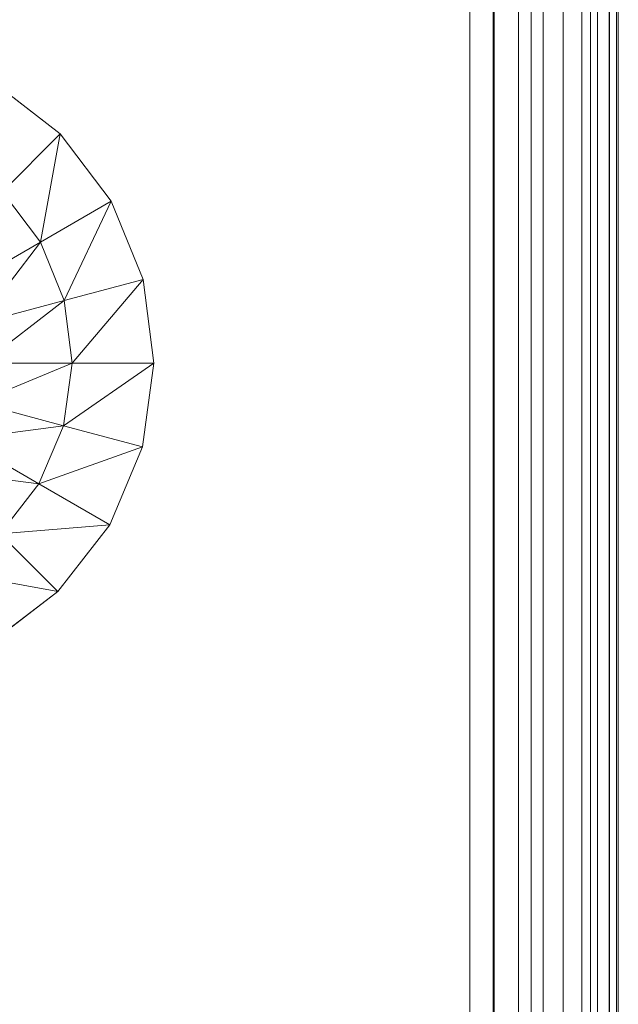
# Model space of a CAD drawing. Header units: inches. Extents: x 813 to 1305, y 19 to 194.
# Tile 645 of 656: x 1228.1 to 1230.65, y 138.59 to 142.78. Entities that reach past the tile are written whole.
import ezdxf

# ---------------------------------------------------------------- set-up
doc = ezdxf.new("R2010")
doc.units = ezdxf.units.IN
doc.header["$MEASUREMENT"] = 0
for name, color, linetype, true_color in [('CET color Grey80', 7, 'Continuous', 0xcbcdcc), ('CET color Grey98', 7, 'Continuous', 0xfafafa), ('CET color NavajoWhite4', 7, 'Continuous', 0x81775f)]:
    doc.layers.add(name, color=color, linetype=linetype, true_color=true_color)
doc.layers.add('CET Default', color=7, linetype='Continuous')

# ---------------------------------------------------------------- blocks, each defined once
blk = doc.blocks.new('*C253')
at = {"layer": 'CET color Grey80', "linetype": 'Continuous', "lineweight": 0}
for points, invisible_edges in [([(49.0169, 27.6647, 0.1937), (49.0169, 27.6647, 0.3159), (49.3735, 27.71, 0.3159), (49.0169, 27.6647, 0.1937)], 4), ([(49.0169, 27.6647, 0.1937), (49.3735, 27.71, 0.3159), (49.3735, 27.71, 0.1937), (49.0169, 27.6647, 0.1937)], 9), ([(49.3735, 27.71, 0.1937), (49.3735, 27.71, 0.3159), (49.7297, 27.6615, 0.3159), (49.3735, 27.71, 0.1937)], 4), ([(49.3735, 27.71, 0.1937), (49.7297, 27.6615, 0.3159), (49.7297, 27.6615, 0.1937), (49.3735, 27.71, 0.1937)], 9), ([(48.6842, 27.5287, 0.1937), (48.6842, 27.5287, 0.3159), (49.0169, 27.6647, 0.3159), (48.6842, 27.5287, 0.1937)], 4), ([(48.6842, 27.5287, 0.1937), (49.0169, 27.6647, 0.3159), (49.0169, 27.6647, 0.1937), (48.6842, 27.5287, 0.1937)], 9), ([(49.7297, 27.6615, 0.1937), (49.7297, 27.6615, 0.3159), (50.0612, 27.5224, 0.3159), (49.7297, 27.6615, 0.1937)], 4), ([(49.7297, 27.6615, 0.1937), (50.0612, 27.5224, 0.3159), (50.0612, 27.5224, 0.1937), (49.7297, 27.6615, 0.1937)], 9), ([(48.398, 27.3111, 0.1937), (48.398, 27.3111, 0.3159), (48.6842, 27.5287, 0.3159), (48.398, 27.3111, 0.1937)], 4), ([(48.398, 27.3111, 0.1937), (48.6842, 27.5287, 0.3159), (48.6842, 27.5287, 0.1937), (48.398, 27.3111, 0.1937)], 9), ([(50.0612, 27.5224, 0.1937), (50.0612, 27.5224, 0.3159), (50.3454, 27.3023, 0.3159), (50.0612, 27.5224, 0.1937)], 4), ([(50.0612, 27.5224, 0.1937), (50.3454, 27.3023, 0.3159), (50.3454, 27.3023, 0.1937), (50.0612, 27.5224, 0.1937)], 9), ([(48.1779, 27.0269, 0.1937), (48.1779, 27.0269, 0.3159), (48.398, 27.3111, 0.3159), (48.1779, 27.0269, 0.1937)], 4), ([(48.1779, 27.0269, 0.1937), (48.398, 27.3111, 0.3159), (48.398, 27.3111, 0.1937), (48.1779, 27.0269, 0.1937)], 9), ([(50.3454, 27.3023, 0.1937), (50.3454, 27.3023, 0.3159), (50.5629, 27.0161, 0.3159), (50.3454, 27.3023, 0.1937)], 4), ([(50.3454, 27.3023, 0.1937), (50.5629, 27.0161, 0.3159), (50.5629, 27.0161, 0.1937), (50.3454, 27.3023, 0.1937)], 9)]:
    blk.add_3dface(points, dxfattribs=dict(at, invisible_edges=invisible_edges))
for points in [[(49.0169, 27.6647, 0.3159), (49.3735, 27.3625, 0.515), (49.3735, 27.71, 0.3159), (49.0169, 27.6647, 0.3159)], [(49.3735, 27.71, 0.3159), (49.3735, 27.3625, 0.515), (49.6398, 27.3258, 0.515), (49.3735, 27.71, 0.3159)], [(49.3735, 27.71, 0.3159), (49.6398, 27.3258, 0.515), (49.7297, 27.6615, 0.3159), (49.3735, 27.71, 0.3159)], [(48.6842, 27.5287, 0.3159), (49.1069, 27.329, 0.515), (49.0169, 27.6647, 0.3159), (48.6842, 27.5287, 0.3159)], [(49.0169, 27.6647, 0.3159), (49.1069, 27.329, 0.515), (49.3735, 27.3625, 0.515), (49.0169, 27.6647, 0.3159)], [(49.7297, 27.6615, 0.3159), (49.6398, 27.3258, 0.515), (49.8874, 27.2214, 0.515), (49.7297, 27.6615, 0.3159)], [(49.7297, 27.6615, 0.3159), (49.8874, 27.2214, 0.515), (50.0612, 27.5224, 0.3159), (49.7297, 27.6615, 0.3159)], [(48.398, 27.3111, 0.3159), (48.8579, 27.2277, 0.515), (48.6842, 27.5287, 0.3159), (48.398, 27.3111, 0.3159)], [(48.6842, 27.5287, 0.3159), (48.8579, 27.2277, 0.515), (49.1069, 27.329, 0.515), (48.6842, 27.5287, 0.3159)], [(50.0612, 27.5224, 0.3159), (49.8874, 27.2214, 0.515), (50.0997, 27.0565, 0.515), (50.0612, 27.5224, 0.3159)], [(50.0612, 27.5224, 0.3159), (50.0997, 27.0565, 0.515), (50.3454, 27.3023, 0.3159), (50.0612, 27.5224, 0.3159)], [(49.1069, 27.329, 0.515), (49.3735, 26.9825, 0.6417), (49.3735, 27.3625, 0.515), (49.1069, 27.329, 0.515)], [(49.3735, 27.3625, 0.515), (49.3735, 26.9825, 0.6417), (49.5414, 26.9588, 0.6417), (49.3735, 27.3625, 0.515)], [(49.3735, 27.3625, 0.515), (49.5414, 26.9588, 0.6417), (49.6398, 27.3258, 0.515), (49.3735, 27.3625, 0.515)], [(48.8579, 27.2277, 0.515), (49.2052, 26.962, 0.6417), (49.1069, 27.329, 0.515), (48.8579, 27.2277, 0.515)], [(49.1069, 27.329, 0.515), (49.2052, 26.962, 0.6417), (49.3735, 26.9825, 0.6417), (49.1069, 27.329, 0.515)], [(49.6398, 27.3258, 0.515), (49.5414, 26.9588, 0.6417), (49.6974, 26.8924, 0.6417), (49.6398, 27.3258, 0.515)], [(49.6398, 27.3258, 0.515), (49.6974, 26.8924, 0.6417), (49.8874, 27.2214, 0.515), (49.6398, 27.3258, 0.515)], [(48.1779, 27.0269, 0.3159), (48.6437, 27.0654, 0.515), (48.398, 27.3111, 0.3159), (48.1779, 27.0269, 0.3159)], [(48.398, 27.3111, 0.3159), (48.6437, 27.0654, 0.515), (48.8579, 27.2277, 0.515), (48.398, 27.3111, 0.3159)], [(50.3454, 27.3023, 0.3159), (50.0997, 27.0565, 0.515), (50.262, 26.8423, 0.515), (50.3454, 27.3023, 0.3159)], [(50.3454, 27.3023, 0.3159), (50.262, 26.8423, 0.515), (50.5629, 27.0161, 0.3159), (50.3454, 27.3023, 0.3159)], [(48.6437, 27.0654, 0.515), (49.0479, 26.8986, 0.6417), (48.8579, 27.2277, 0.515), (48.6437, 27.0654, 0.515)], [(48.8579, 27.2277, 0.515), (49.0479, 26.8986, 0.6417), (49.2052, 26.962, 0.6417), (48.8579, 27.2277, 0.515)], [(49.8874, 27.2214, 0.515), (49.6974, 26.8924, 0.6417), (49.831, 26.7878, 0.6417), (49.8874, 27.2214, 0.515)], [(49.8874, 27.2214, 0.515), (49.831, 26.7878, 0.6417), (50.0997, 27.0565, 0.515), (49.8874, 27.2214, 0.515)]]:
    blk.add_3dface(points, dxfattribs=at)
at = {"layer": 'CET color Grey98', "linetype": 'Continuous', "lineweight": 0}
for points, invisible_edges in [([(0, 29.68, 28.7), (59.6877, 29.6877, 28.5256), (-0.0077, 29.6877, 28.5256), (0, 29.68, 28.7)], 9), ([(-0.0077, 29.6877, 28.5256), (59.6877, 29.6877, 28.5256), (59.6502, 29.6502, 28.3551), (-0.0077, 29.6877, 28.5256)], 4), ([(-0.0077, 29.6877, 28.5256), (59.6502, 29.6502, 28.3551), (0.0298, 29.6502, 28.3551), (-0.0077, 29.6877, 28.5256)], 9), ([(0, 29.68, 28.7), (59.68, 29.68, 28.7), (59.6877, 29.6877, 28.5256), (0, 29.68, 28.7)], 4), ([(0.0308, 29.6492, 28.7824), (59.68, 29.68, 28.7), (0, 29.68, 28.7), (0.0308, 29.6492, 28.7824)], 9), ([(0.0308, 29.6492, 28.7824), (59.6492, 29.6492, 28.7824), (59.68, 29.68, 28.7), (0.0308, 29.6492, 28.7824)], 4), ([(0.0298, 29.6502, 28.3551), (59.6502, 29.6502, 28.3551), (59.57, 29.57, 28.2), (0.0298, 29.6502, 28.3551)], 4), ([(0.0298, 29.6502, 28.3551), (59.57, 29.57, 28.2), (0.11, 29.57, 28.2), (0.0298, 29.6502, 28.3551)], 9), ([(0.0811, 29.5989, 28.8547), (59.6492, 29.6492, 28.7824), (0.0308, 29.6492, 28.7824), (0.0811, 29.5989, 28.8547)], 9), ([(0.0811, 29.5989, 28.8547), (59.5989, 29.5989, 28.8547), (59.6492, 29.6492, 28.7824), (0.0811, 29.5989, 28.8547)], 4), ([(0.1477, 29.5323, 28.9122), (59.5989, 29.5989, 28.8547), (0.0811, 29.5989, 28.8547), (0.1477, 29.5323, 28.9122)], 9), ([(0.1477, 29.5323, 28.9122), (59.5323, 29.5323, 28.9122), (59.5989, 29.5989, 28.8547), (0.1477, 29.5323, 28.9122)], 4), ([(0.11, 29.57, 28.2), (59.57, 29.57, 28.2), (59.155, 29.155, 27.9089), (0.11, 29.57, 28.2)], 4), ([(0.11, 29.57, 28.2), (59.155, 29.155, 27.9089), (0.525, 29.155, 27.9089), (0.11, 29.57, 28.2)], 9), ([(0.2265, 29.4535, 28.9515), (59.5323, 29.5323, 28.9122), (0.1477, 29.5323, 28.9122), (0.2265, 29.4535, 28.9515)], 9), ([(0.2265, 29.4535, 28.9515), (59.4535, 29.4535, 28.9515), (59.5323, 29.5323, 28.9122), (0.2265, 29.4535, 28.9515)], 4), ([(0.3125, 29.3675, 28.97), (59.4535, 29.4535, 28.9515), (0.2265, 29.4535, 28.9515), (0.3125, 29.3675, 28.97)], 9), ([(0.3125, 29.3675, 28.97), (59.3675, 29.3675, 28.97), (59.4535, 29.4535, 28.9515), (0.3125, 29.3675, 28.97)], 4), ([(0.3636, 29.3164, 28.985), (59.3675, 29.3675, 28.97), (0.3125, 29.3675, 28.97), (0.3636, 29.3164, 28.985)], 9), ([(0.3636, 29.3164, 28.985), (59.3164, 29.3164, 28.985), (59.3675, 29.3675, 28.97), (0.3636, 29.3164, 28.985)], 4), ([(0.4167, 29.2633, 28.99), (59.3164, 29.3164, 28.985), (0.3636, 29.3164, 28.985), (0.4167, 29.2633, 28.99)], 9), ([(0.4167, 29.2633, 28.99), (59.2633, 29.2633, 28.99), (59.3164, 29.3164, 28.985), (0.4167, 29.2633, 28.99)], 4), ([(0.5205, 29.1595, 29.0021), (59.2633, 29.2633, 28.99), (0.4167, 29.2633, 28.99), (0.5205, 29.1595, 29.0021)], 9), ([(0.5205, 29.1595, 29.0021), (59.1595, 29.1595, 29.0021), (59.2633, 29.2633, 28.99), (0.5205, 29.1595, 29.0021)], 4), ([(0.625, 29.055, 29), (59.1595, 29.1595, 29.0021), (0.5205, 29.1595, 29.0021), (0.625, 29.055, 29)], 9), ([(0.525, 29.155, 27.9089), (59.155, 29.155, 27.9089), (59.055, 29.055, 27.8189), (0.525, 29.155, 27.9089)], 4), ([(0.525, 29.155, 27.9089), (59.055, 29.055, 27.8189), (0.625, 29.055, 27.8189), (0.525, 29.155, 27.9089)], 9), ([(0.625, 29.055, 29), (59.055, 29.055, 29), (59.1595, 29.1595, 29.0021), (0.625, 29.055, 29)], 4), ([(0.625, 0.625, 29), (59.055, 0.625, 29), (59.055, 29.055, 29), (0.625, 0.625, 29)], 4), ([(0.625, 0.625, 29), (59.055, 29.055, 29), (0.625, 29.055, 29), (0.625, 0.625, 29)], 9), ([(0.625, 29.055, 27.8189), (59.055, 29.055, 27.8189), (59.055, 29.055, 29), (0.625, 29.055, 27.8189)], 4), ([(0.625, 29.055, 27.8189), (59.055, 29.055, 29), (0.625, 29.055, 29), (0.625, 29.055, 27.8189)], 9)]:
    blk.add_3dface(points, dxfattribs=dict(at, invisible_edges=invisible_edges))
at = {"layer": 'CET color NavajoWhite4', "linetype": 'Continuous', "lineweight": 0}
for points, invisible_edges in [([(0.625, 0.625, 27.8189), (59.055, 29.055, 27.8189), (59.055, 0.625, 27.8189), (0.625, 0.625, 27.8189)], 9), ([(0.625, 0.625, 27.8189), (0.625, 29.055, 27.8189), (59.055, 29.055, 27.8189), (0.625, 0.625, 27.8189)], 4)]:
    blk.add_3dface(points, dxfattribs=dict(at, invisible_edges=invisible_edges))
blk = doc.blocks.new('*C227')
at = {"layer": 'CET Default', "linetype": 'Continuous', "lineweight": 0, "rotation": 269.9999999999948}
blk.add_blockref('*C253', (402.2381, 1003.8234), dxfattribs=at)

msp = doc.modelspace()

# ---------------------------------------------------------------- block references
at = {"layer": 'CET Default', "linetype": 'Continuous', "lineweight": 0}
msp.add_blockref('*C227', (798.7199, -813.1289), dxfattribs=at)

doc.saveas('drawing.dxf')
